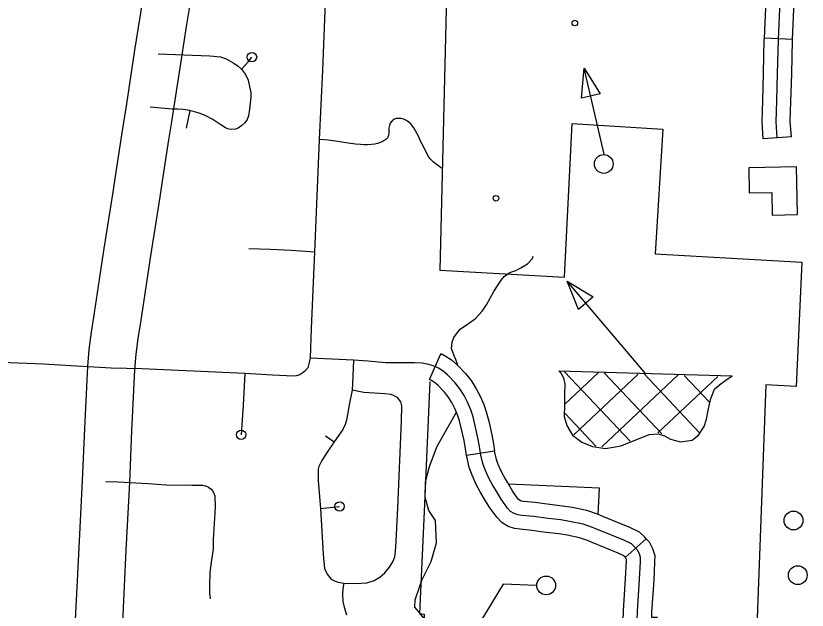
# Model space of a CAD drawing. Extents: x 653372 to 905732, y 627442 to 787275.
# Drawn here: x 688877 to 693089, y 770200 to 773364 of the extents above; entities that cross this region are included whole.
import ezdxf

# ---------------------------------------------------------------- set-up
doc = ezdxf.new("R2010")
doc.units = 0
for name, color, linetype in [('10', 7, 'Continuous'), ('31', 7, 'Continuous'), ('32', 7, 'Continuous'), ('33', 7, 'Continuous'), ('34', 7, 'Continuous'), ('35', 7, 'Continuous'), ('56', 7, 'Continuous'), ('57', 7, 'Continuous'), ('58', 7, 'Continuous'), ('6', 7, 'Continuous')]:
    doc.layers.add(name, color=color, linetype=linetype)

msp = doc.modelspace()

# ---------------------------------------------------------------- linework, layer by layer
at = {"layer": '10'}
for points in [[(689195.2, 770148.9), (689213.3, 770531.8), (689231.7, 770890.4), (689243.5, 771166.5), (689259.8, 771496.7), (689267.5, 771587.4), (689278.7, 771679.8), (689294.7, 771782.4), (689327.3, 771994.9), (689347.2, 772124.3), (689393.3, 772415), (689413.1, 772544.1), (689442.9, 772740.9), (689456.7, 772828.6), (689467.5, 772895.8), (689511, 773180.9), (689536.7, 773346.1), (689560.5, 773495.3)], [(689807.8, 773458.1), (689783.7, 773307.2), (689758.1, 773142.8), (689714.5, 772857.2), (689703.6, 772789.4), (689689.9, 772702.7), (689660.2, 772506.5), (689640.3, 772376.5), (689594.2, 772085.8), (689574.5, 771956.9), (689541.8, 771744.1), (689526.3, 771645.5), (689516.3, 771561.8), (689509.3, 771479.9), (689493.2, 771155), (689481.4, 770878.7), (689463, 770519.5), (689444.8, 770136.1)]]:
    msp.add_lwpolyline(points, dxfattribs=at)
at = {"layer": '31'}
for p, q in [((691091.6, 771421.7), (691091.6, 771421.7)), ((691425, 771045.9), (691276.7, 771023.6)), ((692120.6, 770480.1), (692232.6, 770580)), ((692120.6, 770480.1), (692120.6, 770480.1))]:
    msp.add_line(p, q, dxfattribs=at)
for points in [[(691091.6, 771421.7), (691078.2, 771427.7), (691139.3, 771564.6)], [(691152.7, 771558.6), (691139.3, 771564.6)], [(691139.3, 771564.6), (691162.7, 771554.2), (691196.2, 771532), (691226, 771506.2), (691270.9, 771459.6), (691301.3, 771422.3), (691328.2, 771378.6), (691348.9, 771338.2), (691368.4, 771293.7), (691382.7, 771250.2), (691395.8, 771198.3), (691410.2, 771132.2), (691419.2, 771084.3), (691425, 771045.9)], [(691973.2, 770629.5), (691946.3, 770640.6), (691897.2, 770657.5), (691824.7, 770672.5), (691777.3, 770679.9), (691711.1, 770687.9), (691633.5, 770697.6), (691570.4, 770704.5), (691549.6, 770707.6), (691529.5, 770714.1), (691511, 770725.6), (691494.1, 770742.5), (691460.3, 770790.2), (691431.5, 770838.7), (691414.3, 770867), (691396.6, 770899.6), (691374.8, 770946.9), (691362.9, 770980.5), (691352.3, 771025), (691345.3, 771071.8), (691336.7, 771117.2), (691322.8, 771181.2), (691310.6, 771229.3), (691298.2, 771266.9), (691281.1, 771306.1), (691262.8, 771341.9), (691240.1, 771378.8), (691214.7, 771409.8), (691174.3, 771451.7), (691150.8, 771472.1), (691126.5, 771488.2), (691108.8, 771496.1)], [(691276.7, 771023.6), (691271.3, 771059.3), (691263.2, 771102.3), (691249.7, 771164), (691238.5, 771208.4), (691228.1, 771240), (691213.3, 771274), (691197.4, 771305.1), (691178.8, 771335.2), (691158.6, 771360), (691122.7, 771397.2), (691105.3, 771412.3), (691090.2, 771422.3), (691091.6, 771421.7)], [(691672, 770617.2), (691624.7, 770623.1), (691560.8, 770630.1), (691532.3, 770634.3), (691497.7, 770645.6), (691464.1, 770666.5), (691436.6, 770694), (691397.4, 770749.3), (691367.2, 770800), (691349.3, 770829.6), (691329.6, 770865.9), (691305.2, 770918.5), (691290.8, 770959.2), (691278.6, 771010.7), (691276.7, 771023.6)], [(691690.8, 770766), (691642.2, 770772.1), (691580, 770778.9), (691566.9, 770780.8), (691561.3, 770782.7), (691557.9, 770784.8), (691551.7, 770791), (691523.3, 770831.1), (691495.8, 770877.3), (691479.4, 770904.4), (691463.7, 770933.2), (691444.3, 770975.2), (691434.9, 771001.7), (691426, 771039.2), (691425, 771045.9)], [(692232.6, 770580), (692225.2, 770588.2), (692196.7, 770614.5), (692145.4, 770640.6), (692001.6, 770698.9), (691972.7, 770710.8), (691917, 770729.9), (691838.1, 770746.4), (691787.5, 770754.2), (691720.2, 770762.3), (691690.8, 770766)], [(692120.6, 770480.1), (692118.1, 770482.9), (692110.3, 770490.2), (692083.1, 770503.9), (691944.8, 770560.1), (691919.8, 770570.4), (691877.3, 770585), (691811.3, 770598.7), (691767, 770605.6), (691701.9, 770613.4), (691672, 770617.2)], [(692330.6, 770086.7), (692256.6, 770088.2), (692237.1, 770088.8), (692220.9, 770091.8), (692212.2, 770099.3), (692195.7, 770116.9), (692188.1, 770134.2), (692185.3, 770150.6), (692186.6, 770192), (692197.4, 770364), (692201.8, 770457.4), (692202.5, 770480.1), (692196.6, 770499), (692185.8, 770519.7), (692171.7, 770535.5), (692153.5, 770552.4), (692114.3, 770572.2), (691973.2, 770629.5)], [(692232.6, 770580), (692248, 770562.6), (692266.2, 770527.8), (692277.9, 770490.6), (692276.8, 770454.5), (692272.3, 770359.9), (692261.5, 770188.5), (692260.7, 770163.2), (692292.1, 770162.5)], [(692288.9, 770012.5), (692254.7, 770013.3), (692229.3, 770014), (692187.3, 770021.6), (692160.2, 770045.2), (692132.2, 770074.9), (692115.7, 770112.5), (692110.1, 770145.4), (692111.6, 770195.5), (692122.5, 770368.2), (692126.9, 770460.3), (692127.2, 770469.7), (692127, 770470.2), (692123.6, 770476.7), (692120.6, 770480.1)]]:
    msp.add_lwpolyline(points, dxfattribs=at)
at = {"layer": '32'}
for p, q in [((693011.4, 773238.1), (692861.6, 773245.2)), ((693005.2, 772719.2), (692855.6, 772708.8))]:
    msp.add_line(p, q, dxfattribs=at)
for points in [[(692930.4, 772714), (692924.4, 772800), (692927.7, 772910.2), (692932.1, 773057.1), (692936.2, 773235.9), (692946.1, 773442.3), (692960, 773701.7), (692979.9, 773953.9), (692981.9, 774021.6)], [(692861.6, 773245.2), (692871.2, 773446.1), (692885.2, 773706.6), (692890.5, 773774.7)], [(693011.4, 773238.1), (693021, 773438.5), (693034.9, 773696.7), (693040.1, 773763)], [(692855.6, 772708.8), (692849.3, 772798.5), (692852.7, 772912.4), (692857.1, 773059.1), (692861.3, 773238.6), (692861.6, 773245.2)], [(693005.2, 772719.2), (692999.5, 772801.5), (693002.7, 772907.9), (693007.1, 773055.1), (693011.2, 773233.3), (693011.4, 773238.1)]]:
    msp.add_lwpolyline(points, dxfattribs=at)
at = {"layer": '33'}
for points in [[(690550.6, 774158.3), (690536.4, 773780.4), (690524.3, 773436.2), (690508.8, 773073.9), (690491.1, 772706), (690480.8, 772447), (690466, 772107.6), (690448.5, 771700), (690443.2, 771543.8), (690439.1, 771517.9), (690430.4, 771489.9), (690414, 771469.4), (690387.9, 771452.4), (690369.3, 771447.7), (690347.6, 771445.1), (690316.8, 771447.3), (690244, 771451.5), (690096.2, 771459.4), (689548.1, 771483.6), (689384.5, 771488.3)], [(689634.5, 773161.8), (689909.3, 773150.8), (689966.6, 773144.6), (689997, 773134.2), (690036.6, 773112.3), (690061.2, 773095.4), (690078, 773079.8), (690100, 773051.8), (690113.1, 773021.8), (690120.4, 772987.5), (690128.4, 772955.5), (690128.1, 772930), (690121.2, 772866.5), (690116.2, 772830.4), (690108.9, 772811.1), (690096.7, 772794.7), (690079.5, 772779), (690061.2, 772765.6), (690045.5, 772760.1), (690023.1, 772758.4), (690010.3, 772761), (689993.7, 772766.5), (689968.6, 772782.9), (689924.8, 772811), (689885.2, 772832.3), (689852.7, 772846.2), (689802.4, 772859.5), (689767.3, 772864.4), (689740, 772866.3), (689709.3, 772867.2), (689591, 772876.5)], [(690078, 773079.8), (690115.6, 773119.8), (690133.9, 773143.7)], [(689802.4, 772859.5), (689783.7, 772765.5)], [(690443.2, 771543.8), (690674.7, 771532.1), (690752.1, 771526.3), (690808, 771522.1), (690847.1, 771518.9), (690874.9, 771518.6), (690928.4, 771517.5), (690999.8, 771517.3), (691040, 771516.1), (691065.6, 771511.9), (691090.7, 771504.2), (691108.8, 771496.1)], [(690674.7, 771532.1), (690670.8, 771445), (690666.9, 771370.1), (690652.9, 771300.8), (690636.6, 771211.9), (690630.1, 771187.8), (690616.7, 771162), (690571.4, 771095.8), (690533.4, 771040.2), (690504.9, 770995.8), (690490.4, 770965.1), (690487, 770950.7), (690486.3, 770927.4), (690487.1, 770887.5), (690499.2, 770741.5), (690513.2, 770497.9), (690519.7, 770421), (690533.3, 770391.4), (690555.8, 770364.5), (690576.1, 770354.5), (690592.5, 770348.9), (690623.2, 770343.1), (690687.2, 770341.1), (690745.6, 770345.2), (690784.8, 770357.6), (690815.4, 770375.2), (690841.4, 770398.7), (690866.5, 770428), (690885, 770460.5), (690893.5, 770484.5), (690898.2, 770511.6), (690901.8, 770567.8), (690910, 770743.4), (690930.7, 771208.2), (690932.1, 771286.9), (690927, 771309.4), (690909.2, 771331.3), (690891.1, 771341.5), (690875.7, 771347.8), (690840.8, 771350.8), (690729.4, 771358), (690666.9, 771370.1)], [(689384.5, 771488.3), (689169.8, 771499.8), (689023.3, 771509.7), (688619.5, 771525.7), (688558.7, 771524.3), (688530.6, 771524.5), (688517.3, 771522.7), (688477.2, 771511.8), (688428.1, 771494.5), (688384, 771479.2), (688352.6, 771469.1), (688332.6, 771465.9), (688321.1, 771467.9), (688304.8, 771476.7), (688288.1, 771490.4), (688267.6, 771508.7), (688260.6, 771514.4)], [(690096.2, 771459.4), (690087.8, 771291.2), (690076.3, 771133.8)], [(690524.5, 771128.5), (690571.4, 771095.8)], [(689356.5, 770884.6), (689422.2, 770882.2), (689579.3, 770873.2), (689677, 770867.3), (689814.1, 770865.7), (689871.7, 770864.4), (689885.6, 770861.5), (689902.3, 770854.2), (689916, 770844.4), (689924.2, 770834.4), (689931.5, 770822.3), (689936.6, 770809), (689936.7, 770798.8), (689937.6, 770756), (689936, 770718.3), (689927.5, 770575.1), (689926.8, 770524.2), (689916.2, 770454.5), (689909.9, 770399.6), (689908.2, 770328.6), (689907.1, 770290.8), (689912.1, 770260.6)], [(690499.2, 770741.5), (690600.5, 770752)], [(690623.2, 770343.1), (690617.5, 770315.8), (690616.6, 770285.2), (690618.3, 770245.8), (690624.2, 770215.5), (690636.6, 770175.3)]]:
    msp.add_lwpolyline(points, dxfattribs=at)
for centre in [(690133.9, 773143.7), (690076.3, 771133.8), (690600.5, 770752)]:
    msp.add_circle(centre, 25, dxfattribs=at)
at = {"layer": '34'}
for points in [[(691142.8, 772552.3), (691100.6, 772584.2), (691084.4, 772599.7), (691073, 772615.4), (691059.2, 772640.5), (691048.5, 772664.6), (691031.8, 772696.8), (691020.3, 772723.6), (690995.8, 772766.6), (690978.5, 772789.5), (690962.6, 772802.3), (690945.3, 772812.1), (690927.8, 772817), (690915.9, 772817.8), (690900.9, 772816.5), (690888.9, 772812), (690879.4, 772804.4), (690869.8, 772791.9), (690865.1, 772780.6), (690863.3, 772766.1), (690862.6, 772741.5), (690860.4, 772727), (690854.7, 772714.4), (690847, 772705.4), (690835.3, 772697.4), (690818.8, 772689.1), (690802.8, 772684.3), (690787.7, 772680.8), (690770, 772678.7), (690749.7, 772677.1), (690730.6, 772677.6), (690710.8, 772678.7), (690684.9, 772680.3), (690645.9, 772685.5), (690579.3, 772695.8), (690540.2, 772701), (690520.1, 772704.2), (690491.1, 772706)], [(690117.3, 772125.5), (690231.2, 772121.2), (690341.7, 772115.3), (690466, 772107.6)]]:
    msp.add_lwpolyline(points, dxfattribs=at)
at = {"layer": '35'}
for points in [[(691230.5, 771502.3), (691220, 771529.6), (691208.6, 771558.9), (691196.4, 771592.7), (691200, 771626), (691208.7, 771650.4), (691227.9, 771677.9), (691242.5, 771695.1), (691286.5, 771726.3), (691323.3, 771751.5), (691359.7, 771790.9), (691381.8, 771825.4), (691421.7, 771896.6), (691460.4, 771956.1), (691476.8, 771975.9), (691503.8, 771996.2), (691517.1, 772001), (691539.3, 772007.4), (691564.4, 772022.5), (691601, 772044.2), (691626.5, 772072.5), (691631.4, 772084.5)], [(691092.4, 770058.1), (691058.2, 770146.5), (691027.6, 770183.7), (691001.4, 770216.2), (691002.5, 770254.7), (691024.9, 770322.1), (691039.8, 770362.5), (691088, 770458.5), (691115.9, 770557.5), (691110.4, 770677.8), (691075.8, 770731), (691055.2, 770802), (691057.7, 770883.5), (691078.2, 770964.6), (691120, 771072.2), (691221.8, 771254.4)]]:
    msp.add_lwpolyline(points, dxfattribs=at)
at = {"layer": '56'}
for p, q in [((691887.4, 772925.1), (691902.9, 773085.6)), ((691902.9, 773085.6), (691986.8, 772947.9)), ((691986.8, 772947.9), (691887.4, 772925.1))]:
    msp.add_line(p, q, dxfattribs=at)
for points in [[(692008.1, 772626.9), (691902.9, 773085.6)], [(691646.8, 770331.7), (691471.8, 770338.6), (691246.1, 769967.1)]]:
    msp.add_lwpolyline(points, dxfattribs=at)
for centre, radius in [((691852.6, 773325.3), 15), ((692006.5, 772574.9), 50), ((693016.6, 770676.9), 50), ((693039.5, 770386.1), 50), ((691700.1, 770331.6), 50)]:
    msp.add_circle(centre, radius, dxfattribs=at)
at = {"layer": '57'}
for p, q in [((691872.5, 771800.7), (691812.2, 771950.3)), ((691812.2, 771950.3), (691950.2, 771866.8)), ((691950.2, 771866.8), (691872.5, 771800.7)), ((691767.2, 771474.1), (692690.8, 771446.3)), ((692146.4, 771099), (691797.7, 771469.2)), ((691799.9, 771295.5), (691979, 771464.2)), ((691846.6, 771133.4), (692189.9, 771456.7)), ((691997.1, 771069.1), (692403.6, 771451.9)), ((692315.8, 771137.9), (692008.6, 771464)), ((692515.3, 771144.7), (692222.9, 771455.3)), ((692295.3, 771143.9), (692613.7, 771443.7)), ((692567, 771308.7), (692434.5, 771449.4)), ((691964.9, 771072.9), (691801.6, 771246.3))]:
    msp.add_line(p, q, dxfattribs=at)
for points in [[(692229, 771460.2), (691812.2, 771950.3)], [(691767.2, 771474.1), (691779.9, 771459.2), (691791.7, 771436.7), (691798.9, 771403.4), (691797.5, 771353.7), (691796.9, 771288.8), (691795.1, 771230.8), (691810.3, 771182), (691840.5, 771131.4), (691889.1, 771094), (691946.4, 771070.2), (692016.6, 771061.2), (692097, 771074), (692190.7, 771112.6), (692248.1, 771135.7), (692296.5, 771138.4), (692329.3, 771127.8), (692361.9, 771110.2), (692415.4, 771096.2), (692477.8, 771105.4), (692511.7, 771132), (692540.7, 771176.7), (692554.3, 771216.3), (692562.6, 771263), (692575.5, 771322), (692596.4, 771375.3), (692623.4, 771399.3), (692657.3, 771424.5), (692690.8, 771446.3)]]:
    msp.add_lwpolyline(points, dxfattribs=at)
msp.add_circle((691432.9, 772392.2), 15, dxfattribs=at)
at = {"layer": '58'}
msp.add_lwpolyline([(693032.3, 772559.6), (692778.4, 772554.6), (692781, 772420.7), (692901.2, 772423), (692903.5, 772303), (693037.3, 772305.7)], close=True, dxfattribs=at)
at = {"layer": '6'}
for points in [[(691185.5, 774128.3), (691133.7, 772008.9), (691797.9, 771972.6), (691838.2, 772791.2), (692320.3, 772761), (692280.2, 772096.9), (693061.3, 772051.7), (693031.2, 771391.2), (692868.8, 771399.5), (692822.7, 770157.5)], [(691080.6, 771416.1), (691050.1, 770724.1), (691026.1, 770181.9), (691050.9, 770179.3), (691035.1, 769506.9)], [(691977.1, 770709), (691983.9, 770848.6), (691499.5, 770871.1)]]:
    msp.add_lwpolyline(points, dxfattribs=at)

doc.saveas('drawing.dxf')
